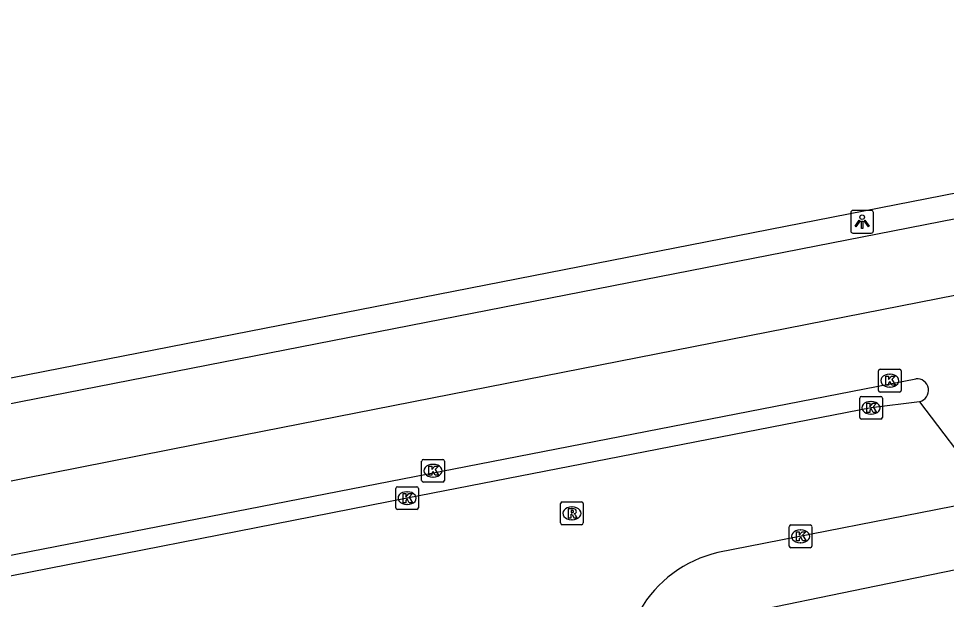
# Model space of a CAD drawing. Extents: x 160379 to 161131, y 383940 to 384849.
# Drawn here: x 160714.44 to 160755.31, y 384811.59 to 384837.19 of the extents above; entities that cross this region are included whole.
import ezdxf

# ---------------------------------------------------------------- set-up
doc = ezdxf.new("R2010")
doc.units = 0
for name, color, linetype in [('IMGEO_Kolk', 7, 'Continuous'), ('IMGEO_Lichtpunt', 7, 'Continuous'), ('IMGEO_Rijbaan_lokaal_open', 7, 'Continuous'), ('IMGEO_Rijbaan_regionaal_gesloten', 7, 'Continuous'), ('IMGEO_Rioolput', 7, 'Continuous'), ('IMGEO_Voetpad_open', 7, 'Continuous')]:
    doc.layers.add(name, color=color, linetype=linetype)

msp = doc.modelspace()

# ---------------------------------------------------------------- linework, layer by layer
at = {"layer": 'IMGEO_Kolk'}
for p, q in [((160752.317, 384820.806), (160752.317, 384821.658)), ((160752.392, 384821.732), (160753.244, 384821.732)), ((160753.318, 384821.658), (160753.318, 384820.806)), ((160752.805, 384821.512), (160752.83, 384821.512)), ((160753.244, 384820.732), (160752.392, 384820.732)), ((160752.828, 384820.952), (160752.803, 384820.952)), ((160751.49, 384819.61), (160751.49, 384820.462)), ((160751.565, 384820.536), (160752.417, 384820.536)), ((160751.978, 384820.316), (160752.003, 384820.316)), ((160752.491, 384820.462), (160752.491, 384819.61)), ((160752.417, 384819.536), (160751.565, 384819.536)), ((160752.001, 384819.756), (160751.976, 384819.756)), ((160732.197, 384816.836), (160732.197, 384817.688)), ((160732.272, 384817.762), (160733.124, 384817.762)), ((160732.685, 384817.542), (160732.71, 384817.542)), ((160733.198, 384817.688), (160733.198, 384816.836)), ((160733.124, 384816.762), (160732.272, 384816.762)), ((160732.708, 384816.982), (160732.683, 384816.982)), ((160731.056, 384815.63), (160731.056, 384816.482)), ((160731.131, 384816.556), (160731.983, 384816.556)), ((160731.544, 384816.336), (160731.569, 384816.336)), ((160732.057, 384816.482), (160732.057, 384815.63)), ((160731.983, 384815.556), (160731.131, 384815.556)), ((160731.567, 384815.776), (160731.542, 384815.776)), ((160748.386, 384813.947), (160748.386, 384814.799)), ((160748.461, 384814.873), (160749.313, 384814.873)), ((160748.874, 384814.653), (160748.899, 384814.653)), ((160749.387, 384814.799), (160749.387, 384813.947)), ((160749.313, 384813.873), (160748.461, 384813.873)), ((160748.897, 384814.093), (160748.872, 384814.093))]:
    msp.add_line(p, q, dxfattribs=at)
for points in [[(160752.317, 384820.806), (160752.317, 384821.658)], [(160752.392, 384821.732), (160753.244, 384821.732)], [(160753.318, 384821.658), (160753.318, 384820.806)], [(160752.638, 384821.432), (160752.761, 384821.432), (160752.761, 384821.281), (160752.891, 384821.432), (160753.055, 384821.432), (160752.909, 384821.281), (160753.062, 384821.032), (160752.91, 384821.032), (160752.825, 384821.196), (160752.761, 384821.129), (160752.761, 384821.032), (160752.638, 384821.032), (160752.638, 384821.432)], [(160753.244, 384820.732), (160752.392, 384820.732)], [(160751.49, 384819.61), (160751.49, 384820.462)], [(160751.565, 384820.536), (160752.417, 384820.536)], [(160752.491, 384820.462), (160752.491, 384819.61)], [(160751.811, 384820.236), (160751.934, 384820.236), (160751.934, 384820.085), (160752.064, 384820.236), (160752.228, 384820.236), (160752.082, 384820.085), (160752.235, 384819.836), (160752.083, 384819.836), (160751.998, 384820), (160751.934, 384819.933), (160751.934, 384819.836), (160751.811, 384819.836), (160751.811, 384820.236)], [(160752.417, 384819.536), (160751.565, 384819.536)], [(160732.197, 384816.836), (160732.197, 384817.688)], [(160732.272, 384817.762), (160733.124, 384817.762)], [(160732.518, 384817.462), (160732.641, 384817.462), (160732.641, 384817.311), (160732.771, 384817.462), (160732.935, 384817.462), (160732.789, 384817.311), (160732.942, 384817.062), (160732.79, 384817.062), (160732.705, 384817.226), (160732.641, 384817.159), (160732.641, 384817.062), (160732.518, 384817.062), (160732.518, 384817.462)], [(160733.198, 384817.688), (160733.198, 384816.836)], [(160733.124, 384816.762), (160732.272, 384816.762)], [(160731.056, 384815.63), (160731.056, 384816.482)], [(160731.131, 384816.556), (160731.983, 384816.556)], [(160731.377, 384816.256), (160731.5, 384816.256), (160731.5, 384816.105), (160731.63, 384816.256), (160731.794, 384816.256), (160731.648, 384816.105), (160731.801, 384815.856), (160731.649, 384815.856), (160731.564, 384816.02), (160731.5, 384815.953), (160731.5, 384815.856), (160731.377, 384815.856), (160731.377, 384816.256)], [(160732.057, 384816.482), (160732.057, 384815.63)], [(160731.983, 384815.556), (160731.131, 384815.556)], [(160748.386, 384813.947), (160748.386, 384814.799)], [(160748.461, 384814.873), (160749.313, 384814.873)], [(160749.387, 384814.799), (160749.387, 384813.947)], [(160748.707, 384814.573), (160748.83, 384814.573), (160748.83, 384814.422), (160748.96, 384814.573), (160749.124, 384814.573), (160748.978, 384814.422), (160749.131, 384814.173), (160748.979, 384814.173), (160748.894, 384814.337), (160748.83, 384814.27), (160748.83, 384814.173), (160748.707, 384814.173), (160748.707, 384814.573)], [(160749.313, 384813.873), (160748.461, 384813.873)]]:
    msp.add_lwpolyline(points, dxfattribs=at)
for centre, start, end in [((160752.394, 384821.656), 91.552, 178.448), ((160752.394, 384821.656), 91.552, 178.448), ((160753.242, 384821.656), 1.552, 88.448), ((160753.242, 384821.656), 1.552, 88.448), ((160752.394, 384820.808), 181.552, 268.448), ((160752.394, 384820.808), 181.552, 268.448), ((160753.242, 384820.808), 271.552, 358.448), ((160753.242, 384820.808), 271.552, 358.448), ((160751.567, 384820.46), 91.552, 178.448), ((160751.567, 384820.46), 91.552, 178.448), ((160752.415, 384820.46), 1.552, 88.448), ((160752.415, 384820.46), 1.552, 88.448), ((160751.567, 384819.612), 181.552, 268.448), ((160751.567, 384819.612), 181.552, 268.448), ((160752.415, 384819.612), 271.552, 358.448), ((160752.415, 384819.612), 271.552, 358.448), ((160732.274, 384817.686), 91.552, 178.448), ((160732.274, 384817.686), 91.552, 178.448), ((160733.122, 384817.686), 1.552, 88.448), ((160733.122, 384817.686), 1.552, 88.448), ((160732.274, 384816.838), 181.552, 268.448), ((160732.274, 384816.838), 181.552, 268.448), ((160733.122, 384816.838), 271.552, 358.448), ((160733.122, 384816.838), 271.552, 358.448), ((160731.133, 384816.48), 91.552, 178.448), ((160731.133, 384816.48), 91.552, 178.448), ((160731.981, 384816.48), 1.552, 88.448), ((160731.981, 384816.48), 1.552, 88.448), ((160731.133, 384815.632), 181.552, 268.448), ((160731.133, 384815.632), 181.552, 268.448), ((160731.981, 384815.632), 271.552, 358.448), ((160731.981, 384815.632), 271.552, 358.448), ((160748.463, 384814.797), 91.552, 178.448), ((160748.463, 384814.797), 91.552, 178.448), ((160749.311, 384814.797), 1.552, 88.448), ((160749.311, 384814.797), 1.552, 88.448), ((160748.463, 384813.949), 181.552, 268.448), ((160748.463, 384813.949), 181.552, 268.448), ((160749.311, 384813.949), 271.552, 358.448), ((160749.311, 384813.949), 271.552, 358.448)]:
    msp.add_arc(centre, 0.0765, start, end, dxfattribs=at)
for centre, major_axis, ratio, start_param, end_param in [((160752.804, 384821.232), (-0.387, 0.002), 0.722429, 4.712389, 7.853982), ((160752.829, 384821.232), (-0.39, 0.002), 0.717154, 1.570796, 4.712389), ((160751.977, 384820.036), (-0.387, 0.002), 0.722429, 4.712389, 7.853982), ((160752.002, 384820.036), (-0.39, 0.002), 0.717154, 1.570796, 4.712389), ((160732.684, 384817.262), (-0.387, 0.002), 0.722429, 4.712389, 7.853982), ((160732.709, 384817.262), (-0.39, 0.002), 0.717154, 1.570796, 4.712389), ((160731.543, 384816.056), (-0.387, 0.002), 0.722429, 4.712389, 7.853982), ((160731.568, 384816.056), (-0.39, 0.002), 0.717154, 1.570796, 4.712389), ((160748.873, 384814.373), (-0.387, 0.002), 0.722429, 4.712389, 7.853982), ((160748.898, 384814.373), (-0.39, 0.002), 0.717154, 1.570796, 4.712389)]:
    msp.add_ellipse(centre, major_axis=major_axis, ratio=ratio, start_param=start_param, end_param=end_param, dxfattribs=at)
at = {"layer": 'IMGEO_Lichtpunt'}
for p, q in [((160751.1, 384828.638), (160751.1, 384827.831)), ((160751.1, 384828.638), (160751.1, 384827.831)), ((160752.002, 384828.733), (160751.194, 384828.733)), ((160752.002, 384828.733), (160751.194, 384828.733)), ((160752.096, 384827.831), (160752.096, 384828.638)), ((160752.096, 384827.831), (160752.096, 384828.638)), ((160751.194, 384827.737), (160752.002, 384827.737)), ((160751.194, 384827.737), (160752.002, 384827.737))]:
    msp.add_line(p, q, dxfattribs=at)
for points in [[(160751.474, 384828.302), (160751.513, 384828.274), (160751.325, 384828.012), (160751.287, 384828.039), (160751.474, 384828.302)], [(160751.576, 384828.254), (160751.623, 384828.254), (160751.623, 384827.932), (160751.576, 384827.932), (160751.576, 384828.254)], [(160751.686, 384828.274), (160751.724, 384828.301), (160751.911, 384828.039), (160751.872, 384828.011), (160751.686, 384828.274)]]:
    msp.add_lwpolyline(points, dxfattribs=at)
msp.add_circle((160751.599, 384828.436), 0.0994, dxfattribs=at)
for centre, start, end in [((160751.194, 384828.638), 90, 180), ((160751.194, 384828.638), 90, 180), ((160752.002, 384828.638), 0, 90), ((160752.002, 384828.638), 0, 90), ((160751.194, 384827.831), 180, 270), ((160751.194, 384827.831), 180, 270), ((160752.002, 384827.831), 270, 0), ((160752.002, 384827.831), 270, 360)]:
    msp.add_arc(centre, 0.0946, start, end, dxfattribs=at)
at = {"layer": 'IMGEO_Rijbaan_lokaal_open'}
for points in [[(160754.132, 384820.304), (160751.991, 384820.036), (160731.557, 384816.055), (160710.765, 384811.973), (160690.315, 384807.978), (160668.863, 384803.782)], [(160756.944, 384815.951), (160745.246, 384813.658)]]:
    msp.add_lwpolyline(points, dxfattribs=at)
msp.add_arc((160746.49, 384808.372), 5.43, 103.2448, 149.7357, dxfattribs=at)
at = {"layer": 'IMGEO_Rijbaan_regionaal_gesloten'}
for points in [[(160407.774, 384758.961), (160496.29, 384789.397), (160509.787, 384793.209), (160516.634, 384794.476), (160522.145, 384795.098), (160533.464, 384796.44), (160578.535, 384797.637), (160591.993, 384798.377), (160620.019, 384800.647), (160623.941, 384800.965), (160636.271, 384802.448), (160652.633, 384805.11), (160663.941, 384807.107), (160687.886, 384811.633), (160723.538, 384818.688), (160757.394, 384825.337), (160773.567, 384827.732), (160796.581, 384831.06), (160808.154, 384832.524), (160820.659, 384834.653), (160832.812, 384837.187)], [(160666.233, 384811.987), (160791.269, 384836.471)], [(160761.012, 384829.451), (160759.855, 384829.172), (160673.267, 384812.223)], [(160669.687, 384804.898), (160753.962, 384821.317)], [(160754.132, 384820.304), (160756.782, 384816.801)]]:
    msp.add_lwpolyline(points, dxfattribs=at)
msp.add_arc((160754.008, 384820.804), 0.515, 283.9336, 95.1195, dxfattribs=at)
at = {"layer": 'IMGEO_Rioolput'}
for p, q in [((160738.315, 384814.961), (160738.315, 384815.813)), ((160738.39, 384815.887), (160739.242, 384815.887)), ((160739.316, 384815.813), (160739.316, 384814.961)), ((160738.803, 384815.667), (160738.828, 384815.667)), ((160738.826, 384815.107), (160738.801, 384815.107)), ((160739.242, 384814.887), (160738.39, 384814.887))]:
    msp.add_line(p, q, dxfattribs=at)
for points in [[(160738.315, 384814.961), (160738.315, 384815.813)], [(160738.39, 384815.887), (160739.242, 384815.887)], [(160739.316, 384815.813), (160739.316, 384814.961)], [(160738.904, 384815.585), (160738.652, 384815.587), (160738.652, 384815.187)], [(160738.83, 384815.506), (160738.776, 384815.506), (160738.776, 384815.425)], [(160738.776, 384815.425), (160738.828, 384815.425)], [(160738.652, 384815.187), (160738.776, 384815.187), (160738.776, 384815.349), (160738.787, 384815.349)], [(160738.834, 384815.32), (160738.905, 384815.187), (160739.045, 384815.187), (160738.98, 384815.313)], [(160739.242, 384814.887), (160738.39, 384814.887)]]:
    msp.add_lwpolyline(points, dxfattribs=at)
for centre, radius, start, end in [((160738.392, 384815.811), 0.0765, 91.552, 178.448), ((160738.392, 384815.811), 0.0765, 91.552, 178.448), ((160739.24, 384815.811), 0.0765, 1.552, 88.448), ((160739.24, 384815.811), 0.0765, 1.552, 88.448), ((160738.812, 384815.614), 0.19, 274.7715, 282.9687), ((160738.836, 384815.41), 0.0964, 77.0061, 93.1865), ((160738.85, 384815.467), 0.0378, 276.6634, 79.6772), ((160738.903, 384815.475), 0.109, 350.3612, 89.416), ((160738.901, 384815.475), 0.112, 277.5842, 350.9817), ((160738.786, 384815.296), 0.0533, 26.0293, 88.6989), ((160738.885, 384815.26), 0.108, 29.5134, 73.7905), ((160738.392, 384814.963), 0.0765, 181.552, 268.448), ((160738.392, 384814.963), 0.0765, 181.552, 268.448), ((160739.24, 384814.963), 0.0765, 271.552, 358.448), ((160739.24, 384814.963), 0.0765, 271.552, 358.448)]:
    msp.add_arc(centre, radius, start, end, dxfattribs=at)
for centre, major_axis, ratio, start_param, end_param in [((160738.802, 384815.387), (-0.387, 0.002), 0.722429, 4.712389, 7.853982), ((160738.827, 384815.387), (-0.39, 0.002), 0.717154, 1.570796, 4.712389)]:
    msp.add_ellipse(centre, major_axis=major_axis, ratio=ratio, start_param=start_param, end_param=end_param, dxfattribs=at)
at = {"layer": 'IMGEO_Voetpad_open'}
msp.add_lwpolyline([(160746.454, 384807.632), (160745.8, 384810.877), (160752.223, 384812.191), (160758.73, 384813.523), (160758.766, 384813.349), (160771.714, 384815.811), (160778.482, 384816.934), (160783.018, 384817.545), (160789.334, 384818.35), (160794.404, 384818.834), (160809.384, 384819.592), (160813.53, 384819.747), (160828.762, 384819.673)], dxfattribs=at)

doc.saveas('drawing.dxf')
